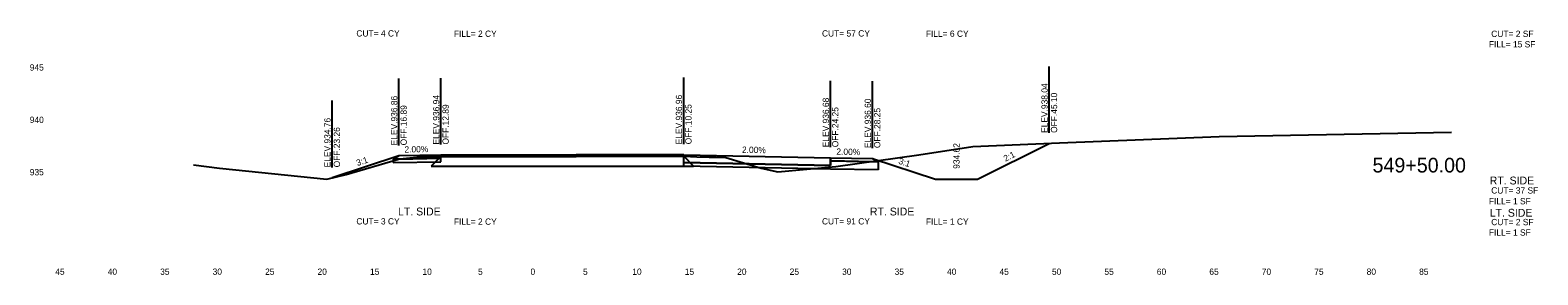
# Model space of a CAD drawing. Extents: x -4 to 359, y 0 to 1436.
# Drawn here: x 200.5 to 344.2, y 900.5 to 923.8 of the extents above; entities that cross this region are included whole.
import ezdxf

# ---------------------------------------------------------------- set-up
doc = ezdxf.new("R2010")
doc.units = 0
for name, color, linetype in [('XS-Existing subsurface-pavement', 7, 'Continuous'), ('XS-Existing surface-ground', 7, 'Continuous'), ('XS-Proposed Finish Grade', 7, 'Continuous'), ('XS-Proposed subsurface-aggregate layer 1', 7, 'Continuous'), ('XS-Proposed surface-ground', 7, 'Continuous'), ('XS-Proposed surface-pavement', 7, 'Continuous'), ('XS-Proposed surface-shoulder', 7, 'Continuous'), ('XS-Text-ditch slope', 7, 'Continuous'), ('XS-Text-earthwork labels', 7, 'Continuous'), ('XS-Text-elevation', 7, 'Continuous'), ('XS-Text-offset label', 7, 'Continuous'), ('XS-Text-pavement elevation', 7, 'Continuous'), ('XS-Text-pavement slope', 7, 'Continuous'), ('XS-Text-profile report', 7, 'Continuous'), ('XS-Text-shoulder elevation', 7, 'Continuous'), ('XS-Text-shoulder slope', 7, 'Continuous'), ('XS-Text-tie elevation', 7, 'Continuous'), ('XS-Text-tie offset', 7, 'Continuous')]:
    doc.layers.add(name, color=color, linetype=linetype)

msp = doc.modelspace()

# ---------------------------------------------------------------- linework, layer by layer
at = {"layer": 'XS-Existing subsurface-pavement'}
for p, q in [((239.61, 911.77), (238.67, 910.83)), ((262.75, 911.79), (263.69, 910.85)), ((238.67, 910.83), (246.49, 910.83)), ((246.49, 910.83), (252.5, 910.84)), ((252.5, 910.84), (263.69, 910.85))]:
    msp.add_line(p, q, dxfattribs=at)
at = {"layer": 'XS-Existing surface-ground'}
for p, q in [((313.78, 913.68), (335.94, 914.1)), ((285.17, 911.94), (290.32, 912.71)), ((290.32, 912.71), (298.57, 913.06)), ((298.57, 913.06), (313.78, 913.68)), ((230.57, 910.06), (235.57, 911.52)), ((235.57, 911.52), (236.02, 911.59)), ((236.02, 911.59), (237.64, 911.72)), ((237.64, 911.72), (238.16, 911.74)), ((238.16, 911.74), (239.61, 911.77)), ((239.61, 911.77), (246.49, 911.77)), ((246.49, 911.77), (252.5, 911.78)), ((252.5, 911.78), (262.75, 911.79)), ((262.75, 911.79), (264, 911.75)), ((264, 911.75), (265.17, 911.7)), ((265.17, 911.7), (265.82, 911.7)), ((265.82, 911.7), (266.77, 911.66)), ((266.77, 911.66), (270.15, 910.65)), ((277.24, 910.82), (285.17, 911.94)), ((216.04, 910.98), (218.5, 910.66)), ((218.5, 910.66), (228.74, 909.61)), ((228.74, 909.61), (230.57, 910.06)), ((270.15, 910.65), (271.72, 910.3)), ((271.72, 910.3), (277.24, 910.82))]:
    msp.add_line(p, q, dxfattribs=at)
at = {"layer": 'XS-Proposed Finish Grade'}
for points in [[(239.61, 911.91), (235.61, 911.83)], [(239.61, 911.91), (252.5, 911.92), (262.75, 911.93)], [(262.75, 911.93), (276.75, 911.65)], [(276.75, 911.65), (280.75, 911.57)]]:
    msp.add_lwpolyline(points, dxfattribs=at)
at = {"layer": 'XS-Proposed subsurface-aggregate layer 1'}
for points in [[(239.61, 911.6), (235.07, 911.51)], [(235.07, 911.51), (235.07, 911.18)], [(235.07, 911.18), (239.61, 911.27)], [(239.61, 911.27), (239.61, 911.6)], [(262.75, 911.18), (276.75, 910.9)], [(262.75, 910.85), (262.75, 911.18)], [(276.75, 910.9), (276.75, 911.34)], [(276.75, 911.34), (281.29, 911.25)], [(281.29, 911.25), (281.29, 910.48)], [(281.29, 910.48), (276.75, 910.57), (262.75, 910.85)]]:
    msp.add_lwpolyline(points, dxfattribs=at)
at = {"layer": 'XS-Proposed surface-ground'}
for points in [[(280.75, 911.57), (286.75, 909.59), (290.75, 909.59), (297.6, 913.02)], [(235.61, 911.83), (229.24, 909.73)]]:
    msp.add_lwpolyline(points, dxfattribs=at)
at = {"layer": 'XS-Proposed surface-pavement'}
for points in [[(262.75, 911.93), (252.5, 911.92), (239.61, 911.91)], [(239.61, 911.91), (239.61, 911.77)], [(239.61, 911.77), (252.5, 911.78), (262.75, 911.79)], [(262.75, 911.93), (276.75, 911.65)], [(262.75, 911.18), (262.75, 911.93)], [(262.75, 911.79), (262.75, 911.93)], [(276.75, 910.9), (262.75, 911.18)], [(276.75, 911.65), (276.75, 910.9)]]:
    msp.add_lwpolyline(points, dxfattribs=at)
at = {"layer": 'XS-Proposed surface-shoulder'}
for points in [[(239.61, 911.91), (235.61, 911.83), (235.07, 911.51)], [(235.07, 911.51), (235.61, 911.52), (239.61, 911.6)], [(239.61, 911.6), (239.61, 911.91)], [(276.75, 911.65), (280.75, 911.57), (281.29, 911.25)], [(276.75, 911.34), (276.75, 911.65)], [(281.29, 911.25), (280.75, 911.26), (276.75, 911.34)]]:
    msp.add_lwpolyline(points, dxfattribs=at)
at = {"layer": 'XS-Text-tie offset'}
for p, q in [((297.6, 914.02), (297.6, 920.37)), ((235.61, 912.83), (235.61, 919.21)), ((239.61, 912.91), (239.61, 919.26)), ((262.75, 912.93), (262.75, 919.31)), ((276.75, 912.65), (276.75, 919)), ((280.75, 912.57), (280.75, 918.97)), ((229.24, 910.73), (229.24, 917.11))]:
    msp.add_line(p, q, dxfattribs=at)

# ---------------------------------------------------------------- texts
at = {"layer": 'XS-Text-ditch slope'}
for s, rotation, p in [('3:1', 18.2629, (231.66, 910.85)), ('3:1', 341.7371, (283.18, 911.09)), ('2:1', 26.5651, (293.42, 911.26))]:
    msp.add_text(s, height=0.6, rotation=rotation, dxfattribs=at).set_placement(p)
at = {"layer": 'XS-Text-earthwork labels'}
for s, height, p in [(' CUT= 4 CY           ', 0.6, (231.33, 923.22)), ('FILL= 2 CY           ', 0.6, (240.85, 923.19)), (' CUT= 57 CY           ', 0.6, (275.71, 923.22)), ('FILL= 6 CY           ', 0.6, (285.83, 923.19)), ('FILL= 15 SF           ', 0.6, (339.5, 922.18)), (' CUT= 2 SF           ', 0.6, (339.5, 923.18)), ('RT. SIDE', 0.75, (339.58, 909.1)), (' CUT= 37 SF           ', 0.6, (339.5, 908.23)), ('LT. SIDE', 0.75, (235.52, 906.14)), ('RT. SIDE', 0.75, (280.5, 906.14)), ('FILL= 1 SF           ', 0.6, (339.5, 907.2)), (' CUT= 3 CY           ', 0.6, (231.33, 905.28)), ('FILL= 2 CY           ', 0.6, (240.85, 905.25)), (' CUT= 91 CY           ', 0.6, (275.71, 905.28)), ('FILL= 1 CY           ', 0.6, (285.83, 905.25)), ('LT. SIDE', 0.75, (339.58, 906.02)), (' CUT= 2 SF           ', 0.6, (339.5, 905.21)), ('FILL= 1 SF           ', 0.6, (339.5, 904.21))]:
    msp.add_text(s, height=height, dxfattribs=at).set_placement(p)
at = {"layer": 'XS-Text-elevation'}
for s, p in [('           945           ', (197.97, 919.97)), ('           940           ', (197.97, 914.97)), ('           935           ', (197.97, 909.97))]:
    msp.add_text(s, height=0.6, dxfattribs=at).set_placement(p)
at = {"layer": 'XS-Text-offset label'}
for s, height, p in [('           549+50.00           ', 1.4, (322.69, 910.24)), ('           45           ', 0.6, (200.4, 900.47)), ('           40           ', 0.6, (205.4, 900.47)), ('           35           ', 0.6, (210.4, 900.47)), ('           30           ', 0.6, (215.4, 900.47)), ('           25           ', 0.6, (220.4, 900.47)), ('           20           ', 0.6, (225.4, 900.47)), ('           15           ', 0.6, (230.4, 900.47)), ('           10           ', 0.6, (235.4, 900.47)), ('           5           ', 0.6, (240.7, 900.47)), ('           0           ', 0.6, (245.7, 900.47)), ('           0           ', 0.6, (245.7, 900.47)), ('           5           ', 0.6, (250.7, 900.47)), ('           10           ', 0.6, (255.4, 900.47)), ('           15           ', 0.6, (260.4, 900.47)), ('           20           ', 0.6, (265.4, 900.47)), ('           25           ', 0.6, (270.4, 900.47)), ('           30           ', 0.6, (275.4, 900.47)), ('           35           ', 0.6, (280.4, 900.47)), ('           40           ', 0.6, (285.4, 900.47)), ('           45           ', 0.6, (290.4, 900.47)), ('           50           ', 0.6, (295.4, 900.47)), ('           55           ', 0.6, (300.4, 900.47)), ('           60           ', 0.6, (305.4, 900.47)), ('           65           ', 0.6, (310.4, 900.47)), ('           70           ', 0.6, (315.4, 900.47)), ('           75           ', 0.6, (320.4, 900.47)), ('           80           ', 0.6, (325.4, 900.47)), ('           85           ', 0.6, (330.4, 900.47))]:
    msp.add_text(s, height=height, dxfattribs=at).set_placement(p)
at = {"layer": 'XS-Text-pavement elevation'}
for s, p in [('ELEV.936.86', (235.46, 912.83)), ('ELEV.936.94', (239.46, 912.91)), ('ELEV.936.96', (262.6, 912.93)), ('ELEV.936.68', (276.6, 912.65)), ('OFF.16.89', (236.36, 912.83)), ('OFF.12.89', (240.36, 912.91)), ('OFF.10.25', (263.5, 912.93)), ('OFF.24.25', (277.5, 912.65))]:
    msp.add_text(s, height=0.6, rotation=90, dxfattribs=at).set_placement(p)
at = {"layer": 'XS-Text-pavement slope'}
msp.add_text('2.00%', height=0.6, rotation=358.8542, dxfattribs=at).set_placement((268.3, 912.12))
at = {"layer": 'XS-Text-profile report'}
for s, p in [('Dtch_Bkslp_1_T', (297.59, 913.02)), ('Shldr_Surf_Asph_B2', (235.05, 911.51)), ('Agg_Layer_1_B1', (235.06, 911.18)), ('Shldr_Surf_Asph_T1', (235.59, 911.83)), ('Shldr_Surf_Asph_B1', (235.59, 911.52)), ('Pvmt_Surf_Asph_T2_L', (239.59, 911.91)), ('Pvmt_Surf_Asph_T_L', (239.59, 911.77)), ('Shldr_Surf_Asph_B12', (239.59, 911.6)), ('Agg_Layer_1_B', (239.6, 911.27)), ('Pvmt_Surf_Asph_T1', (252.49, 911.92)), ('Pvmt_Surf_Asph_T', (252.49, 911.77)), ('Pvmt_Surf_Asph_T1_R', (262.73, 911.93)), ('Pvmt_Surf_Asph_T_R', (262.73, 911.78)), ('Pvmt_Surf_Conc_B_R', (262.73, 911.18)), ('Pvmt_Surf_Conc_T1_R', (276.73, 911.65)), ('Shldr_Surf_Asph_B13', (276.73, 911.34)), ('Shldr_Surf_Asph_T11', (280.73, 911.57)), ('Shldr_Surf_Asph_B11', (280.73, 911.26)), ('Shldr_Surf_Asph_B21', (281.27, 911.25)), ('Fill_Slope_2_B', (229.23, 909.73)), ('Agg_Layer_1_B2', (262.74, 910.85)), ('Pvmt_Surf_Conc_B1_R', (276.73, 910.9)), ('Agg_Layer_1_B11', (276.74, 910.57)), ('Agg_Layer_1_B12', (281.28, 910.48)), ('Rt_Agg_Layer_1_B13', (284.23, 910.42)), ('Dtch_Frslp_1_B', (286.74, 909.59)), ('Dtch_Bkslp_1_B', (290.74, 909.59))]:
    msp.add_text(s, height=0.00167, dxfattribs=at).set_placement(p)
at = {"layer": 'XS-Text-shoulder elevation'}
for s, p in [('ELEV.936.60', (280.6, 912.57)), ('OFF.28.25', (281.5, 912.57))]:
    msp.add_text(s, height=0.6, rotation=90, dxfattribs=at).set_placement(p)
at = {"layer": 'XS-Text-shoulder slope'}
for rotation, p in [(1.1458, (236.14, 912.14)), (358.8542, (277.3, 911.94))]:
    msp.add_text('2.00%', height=0.6, rotation=rotation, dxfattribs=at).set_placement(p)
at = {"layer": 'XS-Text-tie elevation'}
for s, p in [('ELEV.938.04', (297.45, 914.02)), ('OFF.45.10', (298.35, 914.02)), ('ELEV.934.76', (229.09, 910.73)), ('OFF.23.26', (229.99, 910.73)), ('934.62', (289.05, 910.59))]:
    msp.add_text(s, height=0.6, rotation=90, dxfattribs=at).set_placement(p)

doc.saveas('drawing.dxf')
